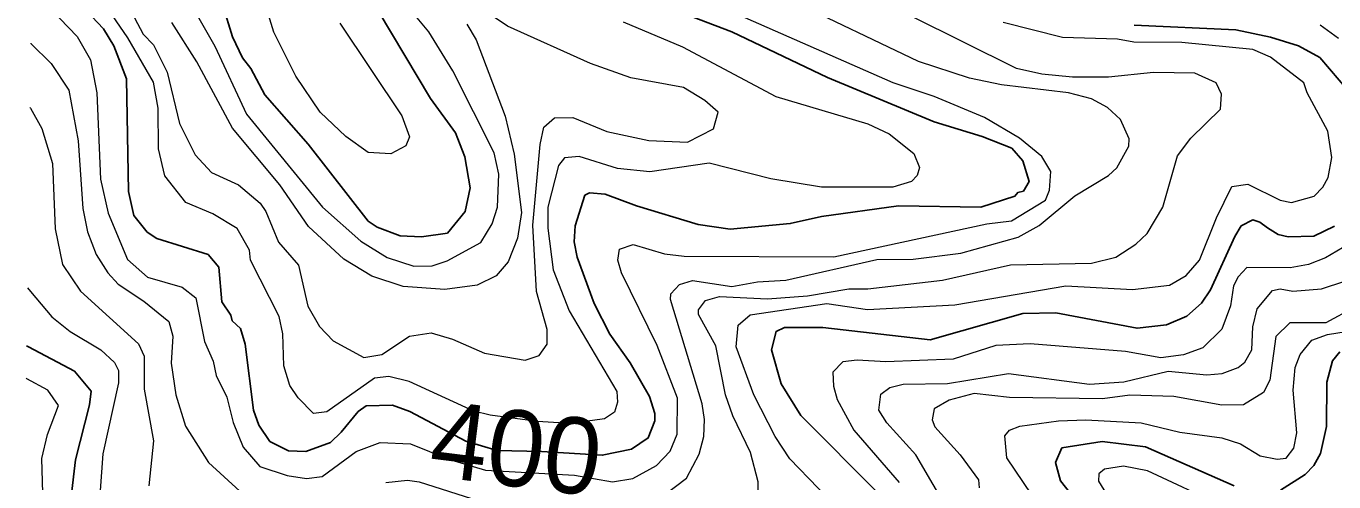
# Model space of a CAD drawing. Extents: x 673.3 to 698.5, y 6984.3 to 7012.3.
# Drawn here: x 673.295 to 674.667, y 6986.721 to 6987.2 of the extents above; entities that cross this region are included whole.
import ezdxf
from ezdxf.enums import TextEntityAlignment as Align

# ---------------------------------------------------------------- set-up
doc = ezdxf.new("R2010")
doc.units = 0
doc.header["$LTSCALE"] = 0.032
doc.layers.add('1', color=7, linetype='Continuous', lineweight=25)
doc.layers.add('2', color=7, linetype='Continuous', lineweight=13)
doc.layers.add('61', color=7, linetype='Continuous')

msp = doc.modelspace()

# ---------------------------------------------------------------- linework, layer by layer
at = {"layer": '1'}
for points in [[(673.491, 6987.2551), (673.5114, 6987.1889), (673.5217, 6987.1667), (673.5305, 6987.1557), (673.5453, 6987.1281), (673.5906, 6987.0763), (673.6537, 6986.9953), (673.663, 6986.989), (673.6872, 6986.9797), (673.7096, 6986.9788), (673.7368, 6986.9828), (673.7556, 6987.0054), (673.7607, 6987.0302), (673.7552, 6987.0629), (673.7452, 6987.0879), (673.7191, 6987.1242), (673.6513, 6987.2384)], [(673.9552, 6987.2245), (674.0353, 6987.194), (674.1357, 6987.1463), (674.2474, 6987.0995), (674.2978, 6987.0842), (674.3288, 6987.0718), (674.3405, 6987.0586), (674.347, 6987.0369), (674.3411, 6987.0268), (674.3351, 6987.0252), (674.3322, 6987.0215), (674.2963, 6987.0098), (674.2099, 6987.0113), (674.1291, 6987), (674.0965, 6986.9927), (674.0334, 6986.987), (673.9998, 6986.9919), (673.9352, 6987.0112), (673.9024, 6987.0236), (673.8859, 6987.0251), (673.8811, 6987.0224), (673.8707, 6986.9905), (673.8699, 6986.9736), (673.8731, 6986.9574), (673.8909, 6986.9087), (673.9071, 6986.8765), (673.9286, 6986.8465), (673.9488, 6986.811), (673.9545, 6986.7932), (673.9545, 6986.7857), (673.9474, 6986.7675), (673.93, 6986.7557), (673.8992, 6986.7494), (673.8356, 6986.7534), (673.7891, 6986.7545), (673.7562, 6986.7642), (673.6974, 6986.7953), (673.6792, 6986.802), (673.6516, 6986.8012), (673.6432, 6986.7953), (673.6255, 6986.7736), (673.6143, 6986.7626), (673.5883, 6986.7533), (673.5701, 6986.7541), (673.5506, 6986.7639), (673.5389, 6986.7808), (673.5334, 6986.7966), (673.5246, 6986.8661), (673.5197, 6986.8824), (673.5111, 6986.8904), (673.5097, 6986.8965), (673.5003, 6986.9106), (673.4969, 6986.9468), (673.4858, 6986.9601), (673.4321, 6986.9772), (673.4219, 6986.9837), (673.408, 6987.0011), (673.4021, 6987.0264), (673.4, 6987.1446), (673.3868, 6987.1794), (673.3761, 6987.1973), (673.3399, 6987.2359)], [(674.6825, 6987.1314), (674.6521, 6987.1671), (674.6297, 6987.1793), (674.6002, 6987.1887), (674.5639, 6987.1962), (674.4572, 6987.2013)], [(674.1893, 6986.709), (674.1077, 6986.791), (674.0871, 6986.8243), (674.0767, 6986.8602), (674.0817, 6986.8794), (674.0906, 6986.8835), (674.1307, 6986.8836), (674.2431, 6986.8705), (674.3405, 6986.8981), (674.375, 6986.8989), (674.4603, 6986.8828), (674.4913, 6986.8862), (674.5125, 6986.8954), (674.5279, 6986.909), (674.5375, 6986.9231), (674.5629, 6986.9791), (674.5695, 6986.9902), (674.5818, 6986.9966), (674.5891, 6986.9942), (674.5971, 6986.9882), (674.6082, 6986.9811), (674.619, 6986.9789), (674.6457, 6986.9794), (674.6676, 6986.9899)], [(673.2954, 6986.8644), (673.2972, 6986.8634), (673.3455, 6986.8376), (673.3631, 6986.8166), (673.3615, 6986.8023), (673.3467, 6986.7447), (673.3422, 6986.7058)], [(674.6109, 6986.7126), (674.6366, 6986.7292), (674.6459, 6986.7385), (674.6529, 6986.7511), (674.6589, 6986.7794), (674.6593, 6986.8262), (674.6652, 6986.8487), (674.6729, 6986.8581)], [(674.425, 6986.6653), (674.38, 6986.7226), (674.3748, 6986.7417), (674.3814, 6986.7571), (674.4236, 6986.7638), (674.4692, 6986.7581), (674.5623, 6986.7173)]]:
    msp.add_lwpolyline(points, dxfattribs=at)
at = {"layer": '2'}
for points in [[(673.624, 6987.2033), (673.6889, 6987.1059), (673.6972, 6987.0838), (673.6933, 6987.0743), (673.6773, 6987.0659), (673.6537, 6987.0674), (673.6301, 6987.0841), (673.6035, 6987.1098), (673.5779, 6987.1475), (673.5546, 6987.1938), (673.5268, 6987.2854)], [(673.3032, 6987.2366), (673.3483, 6987.1892), (673.3623, 6987.1647), (673.3689, 6987.1302), (673.373, 6987.0393), (673.381, 6987.0037), (673.4013, 6986.9549), (673.4222, 6986.9363), (673.4587, 6986.9261), (673.473, 6986.9146), (673.4819, 6986.8689), (673.4912, 6986.8483), (673.4944, 6986.833), (673.5056, 6986.8104), (673.5119, 6986.7836), (673.5225, 6986.7579), (673.5402, 6986.7377), (673.5688, 6986.7282), (673.5891, 6986.7248), (673.6055, 6986.7272), (673.6412, 6986.7532), (673.6663, 6986.7629), (673.6982, 6986.7615), (673.7379, 6986.7451), (673.7767, 6986.7337), (673.87, 6986.7284), (673.91, 6986.7215), (673.9312, 6986.7251), (673.9561, 6986.7386), (673.9704, 6986.7535), (673.978, 6986.7714), (673.9781, 6986.8094), (673.9569, 6986.8648), (673.9193, 6986.941), (673.9155, 6986.9544), (673.9173, 6986.9657), (673.9318, 6986.9707), (673.9646, 6986.9611), (673.9853, 6986.9584), (674.1421, 6986.9577), (674.3028, 6986.9925), (674.3286, 6986.9957), (674.3642, 6987.0173), (674.3683, 6987.0279), (674.3698, 6987.0476), (674.3604, 6987.0631), (674.337, 6987.0823), (674.3001, 6987.104), (674.2475, 6987.1262), (674.2046, 6987.1405), (673.9402, 6987.257)], [(673.4505, 6987.2538), (673.4927, 6987.1791), (673.5262, 6987.1075), (673.6057, 6987.01), (673.6461, 6986.9743), (673.6737, 6986.957), (673.7017, 6986.9479), (673.721, 6986.9482), (673.7365, 6986.9537), (673.7718, 6986.973), (673.7837, 6986.9925), (673.7892, 6987.01), (673.7908, 6987.0448), (673.7858, 6987.0669), (673.7426, 6987.1533), (673.7173, 6987.1941), (673.6965, 6987.2192)], [(673.7646, 6986.7957), (673.6966, 6986.8267), (673.6753, 6986.8322), (673.6604, 6986.8304), (673.6105, 6986.7949), (673.5965, 6986.7931), (673.5802, 6986.8096), (673.5714, 6986.8228), (673.5653, 6986.8434), (673.5643, 6986.8768), (673.5605, 6986.8952), (673.5302, 6986.9543), (673.5292, 6986.9649), (673.5162, 6986.9877), (673.4909, 6987.0029), (673.4625, 6987.0149), (673.4404, 6987.0429), (673.4336, 6987.0713), (673.4333, 6987.114), (673.4284, 6987.1411), (673.4014, 6987.1879), (673.3688, 6987.2361)], [(673.4025, 6987.2199), (673.4176, 6987.1916), (673.4285, 6987.1805), (673.443, 6987.1519), (673.4557, 6987.098), (673.4722, 6987.0648), (673.4894, 6987.0464), (673.5177, 6987.0334), (673.5403, 6987.0141), (673.5465, 6987.0055), (673.5598, 6986.9731), (673.5806, 6986.9491), (673.5904, 6986.9058), (673.6027, 6986.8845), (673.617, 6986.8695), (673.649, 6986.852), (673.6681, 6986.8551), (673.6971, 6986.8745), (673.7199, 6986.8778), (673.7422, 6986.8714), (673.7758, 6986.8567), (673.8183, 6986.8494), (673.8331, 6986.8542), (673.8413, 6986.8659), (673.8413, 6986.8814), (673.8302, 6986.9214), (673.8266, 6986.9911), (673.834, 6987.0759), (673.8379, 6987.094), (673.8492, 6987.1039), (673.8685, 6987.104), (673.904, 6987.0895), (673.9483, 6987.08), (673.9888, 6987.0781), (674.0159, 6987.0924), (674.0207, 6987.1097), (674.0069, 6987.1219), (673.9846, 6987.1356), (673.9291, 6987.1459), (673.8869, 6987.1609), (673.7999, 6987.2001), (673.7617, 6987.2255)], [(673.9646, 6986.7077), (673.9876, 6986.7253), (674.0008, 6986.7506), (674.0058, 6986.769), (674.0066, 6986.7869), (674.004, 6986.8035), (673.9708, 6986.913), (673.9711, 6986.9191), (673.9803, 6986.9289), (673.9941, 6986.933), (674.0353, 6986.9267), (674.062, 6986.9315), (674.0919, 6986.9332), (674.1872, 6986.9551), (674.2254, 6986.9555), (674.2753, 6986.9617), (674.3356, 6986.9784), (674.3576, 6986.9907), (674.395, 6987.0219), (674.4303, 6987.0433), (674.439, 6987.0512), (674.4517, 6987.074), (674.452, 6987.0819), (674.443, 6987.1019), (674.4292, 6987.1148), (674.4125, 6987.1236), (674.3883, 6987.1301), (674.318, 6987.1384), (674.2845, 6987.1455), (674.2309, 6987.1631), (674.0965, 6987.2278)], [(673.7572, 6987.2022), (673.7671, 6987.1856), (673.7974, 6987.1055), (673.8069, 6987.0657), (673.8145, 6987.0044), (673.8104, 6986.9774), (673.8005, 6986.9527), (673.788, 6986.9377), (673.7682, 6986.9281), (673.7341, 6986.9235), (673.6903, 6986.9267), (673.6574, 6986.9375), (673.6281, 6986.9552), (673.591, 6986.9896), (673.5612, 6987.0335), (673.5115, 6987.0928), (673.474, 6987.1628), (673.4476, 6987.2041)], [(673.9213, 6987.2046), (673.9835, 6987.1784), (674.0815, 6987.1261), (674.1779, 6987.0975), (674.2004, 6987.087), (674.2261, 6987.0663), (674.232, 6987.0518), (674.2296, 6987.0432), (674.2237, 6987.0371), (674.2042, 6987.031), (674.1292, 6987.031), (674.0761, 6987.0396), (674.0115, 6987.0561), (673.9493, 6987.0472), (673.9151, 6987.0505), (673.875, 6987.0633), (673.8595, 6987.0618), (673.8533, 6987.0539), (673.8422, 6987.0101), (673.8422, 6986.9878), (673.8479, 6986.9443), (673.8646, 6986.9011), (673.9144, 6986.8162), (673.9151, 6986.8053), (673.912, 6986.7948), (673.9015, 6986.7875), (673.889, 6986.7859), (673.8649, 6986.7828), (673.8315, 6986.7849), (673.7816, 6986.7915), (673.7646, 6986.7957)], [(674.0627, 6986.7084), (674.0627, 6986.7214), (674.0547, 6986.7522), (674.0363, 6986.7907), (674.0285, 6986.8129), (674.0184, 6986.8643), (674.0002, 6986.8973), (674.0003, 6986.9022), (674.0075, 6986.9119), (674.0223, 6986.916), (674.0726, 6986.9137), (674.1147, 6986.9169), (674.1581, 6986.9242), (674.178, 6986.9243), (674.2561, 6986.9332), (674.3275, 6986.9494), (674.4125, 6986.9511), (674.438, 6986.9576), (674.459, 6986.9711), (674.4709, 6986.9823), (674.4875, 6987.0101), (674.5027, 6987.0638), (674.5166, 6987.0823), (674.548, 6987.1129), (674.5489, 6987.1286), (674.5434, 6987.1405), (674.5208, 6987.1507), (674.4774, 6987.1515), (674.4304, 6987.1466), (674.3927, 6987.1465), (674.3603, 6987.1498), (674.334, 6987.1555), (674.2235, 6987.2107)], [(674.1554, 6986.684), (674.0961, 6986.7455), (674.0806, 6986.769), (674.0584, 6986.8129), (674.0399, 6986.8634), (674.0418, 6986.8859), (674.0546, 6986.8967), (674.135, 6986.9087), (674.1774, 6986.9023), (674.2691, 6986.9072), (674.3855, 6986.9274), (674.4555, 6986.9235), (674.4943, 6986.928), (674.5117, 6986.9382), (674.5257, 6986.9543), (674.5435, 6986.9989), (674.5599, 6987.0318), (674.5764, 6987.0341), (674.6104, 6987.0173), (674.6223, 6987.0147), (674.646, 6987.0214), (674.6551, 6987.0309), (674.6608, 6987.0413), (674.6647, 6987.0623), (674.6604, 6987.0898), (674.6387, 6987.13), (674.6354, 6987.1406), (674.6003, 6987.1677), (674.5816, 6987.1757), (674.5072, 6987.1831), (674.4568, 6987.1832), (674.4398, 6987.1864), (674.3822, 6987.1881), (674.3197, 6987.204)], [(674.6524, 6987.2016), (674.6716, 6987.1876)], [(673.2998, 6987.1821), (673.2999, 6987.182), (673.3212, 6987.1608), (673.3398, 6987.1329), (673.3495, 6987.0795), (673.3542, 6987.0084), (673.3591, 6986.984), (673.3685, 6986.9601), (673.3805, 6986.9411), (673.3916, 6986.9292), (673.4184, 6986.9113), (673.4446, 6986.8897), (673.4487, 6986.8745), (673.4472, 6986.8462), (673.452, 6986.8129), (673.4619, 6986.7799), (673.4861, 6986.7419), (673.5189, 6986.7117)], [(673.2989, 6987.1148), (673.2993, 6987.114), (673.3112, 6987.0926), (673.3224, 6987.0559), (673.3253, 6986.9873), (673.3331, 6986.9497), (673.3518, 6986.9218), (673.4129, 6986.8664), (673.4186, 6986.8534), (673.4187, 6986.8189), (673.4284, 6986.7644), (673.4236, 6986.7174)], [(674.6757, 6986.9673), (674.6579, 6986.9566), (674.6402, 6986.9499), (674.6209, 6986.9462), (674.5756, 6986.9467), (674.5664, 6986.9369), (674.5615, 6986.9274)], [(674.2646, 6986.6875), (674.2283, 6986.7499), (674.1977, 6986.7833), (674.1894, 6986.7968), (674.1916, 6986.8135), (674.201, 6986.8205), (674.2149, 6986.824), (674.2616, 6986.8249), (674.3253, 6986.8354), (674.4105, 6986.8241), (674.4463, 6986.8265), (674.4931, 6986.8378), (674.5334, 6986.8339), (674.5497, 6986.8353), (674.5664, 6986.8417), (674.5735, 6986.847), (674.5807, 6986.86), (674.5817, 6986.8843), (674.5862, 6986.9033), (674.6025, 6986.9224), (674.6105, 6986.9243), (674.6237, 6986.9218), (674.6539, 6986.9241), (674.6783, 6986.9323)], [(673.2962, 6986.9253), (673.2995, 6986.9214), (673.3217, 6986.8948), (673.341, 6986.8794), (673.3734, 6986.8602), (673.3876, 6986.8468), (673.3917, 6986.8385), (673.3917, 6986.8254), (673.3754, 6986.7507), (673.3698, 6986.674)], [(674.5615, 6986.9274), (674.5585, 6986.9062), (674.5491, 6986.8819), (674.5292, 6986.8623), (674.509, 6986.8547), (674.4851, 6986.8518), (674.4483, 6986.8582), (674.3482, 6986.8664), (674.3123, 6986.8646), (674.2675, 6986.8502), (674.1966, 6986.8476), (674.1666, 6986.8494), (674.1515, 6986.8474), (674.141, 6986.8366), (674.1418, 6986.8218), (674.1457, 6986.808), (674.1631, 6986.7758), (674.2109, 6986.7208)], [(674.6879, 6986.9046), (674.6582, 6986.8884), (674.6207, 6986.8883), (674.6059, 6986.8742), (674.5997, 6986.8284), (674.5929, 6986.8153), (674.5721, 6986.8022), (674.5493, 6986.802), (674.4988, 6986.811), (674.4529, 6986.8126), (674.4242, 6986.8086), (674.3265, 6986.8102), (674.2894, 6986.8143), (674.2633, 6986.8073)], [(674.3756, 6986.6699), (674.3237, 6986.7467), (674.3217, 6986.7699), (674.3266, 6986.7756), (674.3372, 6986.78), (674.3778, 6986.7857), (674.4066, 6986.7866), (674.4645, 6986.7835), (674.5053, 6986.7735), (674.5493, 6986.7678), (674.5688, 6986.7612), (674.5893, 6986.7488), (674.6074, 6986.7451), (674.6169, 6986.7463), (674.6248, 6986.7567), (674.6279, 6986.7729), (674.6239, 6986.8179), (674.626, 6986.8415), (674.6314, 6986.8553), (674.6436, 6986.8703), (674.66, 6986.8762), (674.6796, 6986.8793)], [(673.3134, 6986.6736), (673.3112, 6986.7459), (673.3174, 6986.771), (673.3289, 6986.8018), (673.3175, 6986.8176), (673.2957, 6986.8298), (673.2949, 6986.8303)], [(674.2633, 6986.8073), (674.2473, 6986.7982), (674.2452, 6986.7866), (674.248, 6986.7792), (674.2747, 6986.7497), (674.2939, 6986.7237), (674.2945, 6986.715)], [(674.5506, 6986.696), (674.4714, 6986.7329), (674.446, 6986.7378), (674.426, 6986.7347), (674.4203, 6986.7299), (674.4199, 6986.7223), (674.4312, 6986.7038)], [(673.6722, 6986.7206), (673.6948, 6986.7231), (673.7072, 6986.7214), (673.7698, 6986.7015)]]:
    msp.add_lwpolyline(points, dxfattribs=at)

# ---------------------------------------------------------------- texts
at = {"layer": '61'}
msp.add_text('400', height=0.08, rotation=352.875, dxfattribs=at).set_placement((673.8042, 6986.717), align=Align.CENTER)

doc.saveas('drawing.dxf')
